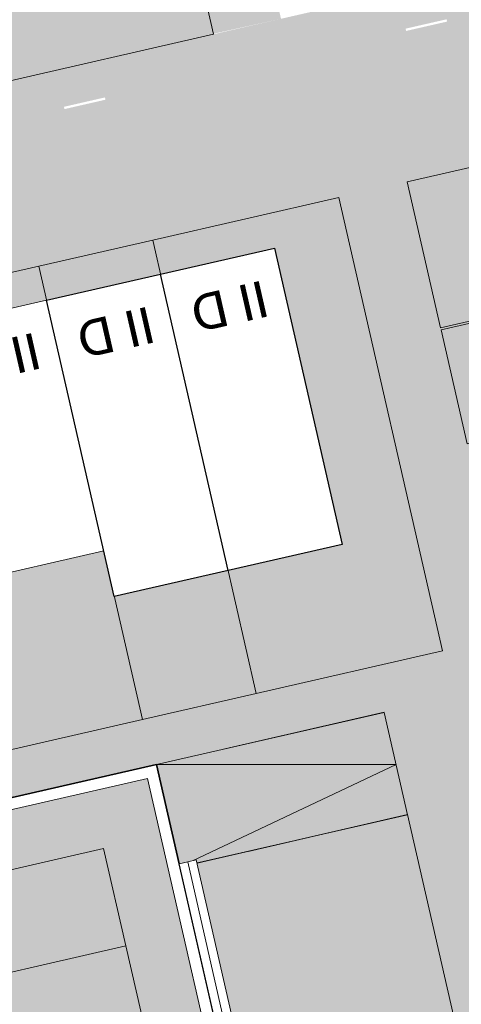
# Model space of a CAD drawing. Header units: metres. Extents: x -862 to 1262, y -354 to 644.
# Tile 266 of 315: x 160 to 178, y 37 to 79. Entities that reach past the tile are written whole.
import ezdxf

# ---------------------------------------------------------------- set-up
doc = ezdxf.new("R2010")
doc.units = ezdxf.units.M
doc.header["$LTSCALE"] = 0.5
doc.set_wipeout_variables(frame=1)
doc.layers.add('BPR_Verkehr_220520', color=7, linetype='Continuous')
doc.layers.add('DZH_Baufelder Ost_220610', color=7, linetype='Continuous')
doc.styles.add('Calibri Light', font='calibril.ttf')

# ---------------------------------------------------------------- blocks, each defined once
blk = doc.blocks.new('Slab (2D)-7')
at = {"color": 255, "linetype": 'Continuous', "lineweight": 9, "transparency": 33554687}
blk.add_wipeout([(5.999999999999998, 10.999999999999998), (5.999999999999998, 8.881784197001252e-16), (-2.2737367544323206e-13, -8.881784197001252e-16), (0, 10.999999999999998)], dxfattribs=at)
at = {"color": 7, "linetype": 'Continuous', "lineweight": 9, "transparency": 33554687}
for p, q in [((-4.678797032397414e-15, 9.399999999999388), (6, 9.39999999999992)), ((1.059003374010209e-13, 3.999999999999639), (6, 3.99999999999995)), ((1.055224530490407e-13, 3.999999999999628), (6, 3.999999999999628))]:
    blk.add_line(p, q, dxfattribs=at)
at = {"color": 8, "linetype": 'Continuous', "lineweight": 9, "true_color": 0x777777, "transparency": 33554687, "flags": 128}
blk.add_lwpolyline([(6, 11), (6, 0), (-2.275957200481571e-13, -9.509376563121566e-16), (-3.155443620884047e-29, 11)], close=True, dxfattribs=at)
at = {"color": 7, "linetype": 'Continuous', "lineweight": 9, "transparency": 33554687, "flags": 128}
blk.add_lwpolyline([(-1.047772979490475e-13, 11), (-2.275957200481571e-13, -9.50937656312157e-16), (6, 3.327716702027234e-16), (6, 11), (-1.049160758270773e-13, 11)], dxfattribs=at)
blk = doc.blocks.new('RH 6 x 11 - II (2D_3D) (2D)')
at = {"color": 8, "true_color": 0x777777, "transparency": 33554687}
blk.add_blockref('Slab (2D)-7', (0, 0), dxfattribs=at)
at = {"color": 255, "linetype": 'Continuous', "lineweight": 9, "transparency": 33554687}
blk.add_wipeout([(0, 11), (5.999999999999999, 11), (5.999999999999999, 0), (0, 0)], dxfattribs=at)
at = {"color": 253, "linetype": 'Continuous', "lineweight": 9, "transparency": 33554687, "flags": 128}
blk.add_lwpolyline([(0, 11), (6, 11), (6, 0), (0, 0)], close=True, dxfattribs=at)
at = {"color": 7, "transparency": 33554687, "insert": (2.405184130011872, 2.006361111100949), "char_height": 1.559479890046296, "width": 3.810368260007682, "attachment_point": 5, "line_spacing_factor": 1.163780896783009, "style": 'Calibri Light'}
blk.add_mtext('II D', dxfattribs=at)
blk = doc.blocks.new('Slab (2D)-6')
at = {"color": 255, "linetype": 'Continuous', "lineweight": 9, "transparency": 33554687}
blk.add_wipeout([(-2.291500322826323e-13, -8.881784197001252e-16), (-1.7763568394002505e-15, 12.999999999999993), (4.999999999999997, 12.999999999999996), (4.999999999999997, 8.881784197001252e-16)], dxfattribs=at)
at = {"color": 7, "linetype": 'Continuous', "lineweight": 9, "transparency": 33554687}
for p, q in [((0, 9.400000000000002), (5, 9.400000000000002)), ((-2.277216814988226e-13, 4), (5, 3.999999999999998))]:
    blk.add_line(p, q, dxfattribs=at)
at = {"color": 8, "linetype": 'Continuous', "lineweight": 9, "true_color": 0x777777, "transparency": 33554687, "flags": 128}
blk.add_lwpolyline([(-2.275957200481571e-13, -9.063735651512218e-16), (3.155443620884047e-29, 13), (5, 13), (5, 0)], close=True, dxfattribs=at)
at = {"color": 7, "linetype": 'Continuous', "lineweight": 9, "transparency": 33554687, "flags": 128}
blk.add_lwpolyline([(5, 0), (5, 13), (0, 13), (-2.275957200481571e-13, -9.063735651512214e-16), (5, 5.428454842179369e-16)], dxfattribs=at)
blk = doc.blocks.new('RH 5 x 13 - II (2D_3D) (2D)')
at = {"color": 8, "true_color": 0x777777, "transparency": 33554687}
blk.add_blockref('Slab (2D)-6', (0, 0), dxfattribs=at)
at = {"color": 255, "linetype": 'Continuous', "lineweight": 5, "transparency": 33554687}
blk.add_wipeout([(0, 13), (5, 13), (5, 0), (0, 0)], dxfattribs=at)
at = {"color": 7, "linetype": 'Continuous', "lineweight": 25, "transparency": 33554687, "flags": 128}
blk.add_lwpolyline([(0, 13), (5, 13), (5, 0), (0, 0)], close=True, dxfattribs=at)
at = {"color": 7, "transparency": 33554687, "insert": (2.405184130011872, 2.006361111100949), "char_height": 1.559479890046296, "width": 3.810368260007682, "attachment_point": 5, "line_spacing_factor": 1.163780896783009, "style": 'Calibri Light'}
blk.add_mtext('II D', dxfattribs=at)
blk = doc.blocks.new('VERKEHR-Stellplatz (2D)')
at = {"color": 255, "linetype": 'Continuous', "lineweight": 9, "transparency": 33554687}
blk.add_wipeout([(4.2, 1.8), (4.207362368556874, 1.7999096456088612), (4.214720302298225, 1.7996386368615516), (4.2220693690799, 1.7991871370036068), (4.229405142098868, 1.7985554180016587), (4.236723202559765, 1.7977438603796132), (4.244019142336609, 1.7967529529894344), (4.25128856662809, 1.795583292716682), (4.258527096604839, 1.7942355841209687), (4.265730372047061, 1.7927106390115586), (4.27289405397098, 1.7910093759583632), (4.2800138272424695, 1.7891328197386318), (4.287085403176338, 1.7870821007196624), (4.294104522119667, 1.784858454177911), (4.3010669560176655, 1.782463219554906), (4.307968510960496, 1.7798978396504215), (4.314805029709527, 1.7771638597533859), (4.321572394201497, 1.774262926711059), (4.328266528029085, 1.771196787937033), (4.334883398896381, 1.7679672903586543), (4.341419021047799, 1.7645763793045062), (4.347869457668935, 1.761026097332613), (4.354230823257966, 1.7573185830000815), (4.360499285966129, 1.7534560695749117), (4.36667106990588, 1.7494408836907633), (4.372742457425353, 1.7452754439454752), (4.37870979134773, 1.7409622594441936), (4.384569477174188, 1.7365039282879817), (4.390317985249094, 1.7319031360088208), (4.3959518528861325, 1.7271626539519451), (4.401467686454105, 1.7222853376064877), (4.4068621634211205, 1.7172741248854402), (4.412132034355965, 1.712132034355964), (4.41727412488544, 1.70686216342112), (4.422285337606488, 1.701467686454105), (4.427162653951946, 1.6959518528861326), (4.431903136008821, 1.6903179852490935), (4.436503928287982, 1.6845694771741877), (4.440962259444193, 1.6787097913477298), (4.445275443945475, 1.6727424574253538), (4.449440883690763, 1.6666710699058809), (4.453456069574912, 1.6604992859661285), (4.457318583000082, 1.6542308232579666), (4.4610260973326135, 1.647869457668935), (4.464576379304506, 1.6414190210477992), (4.467967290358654, 1.6348833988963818), (4.471196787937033, 1.6282665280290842), (4.4742629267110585, 1.6215723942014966), (4.477163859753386, 1.6148050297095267), (4.479897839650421, 1.6079685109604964), (4.482463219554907, 1.601066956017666), (4.484858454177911, 1.594104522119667), (4.487082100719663, 1.5870854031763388), (4.489132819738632, 1.580013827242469), (4.491009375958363, 1.5728940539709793), (4.492710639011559, 1.5657303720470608), (4.494235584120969, 1.5585270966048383), (4.495583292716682, 1.5512885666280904), (4.496752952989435, 1.5440191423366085), (4.497743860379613, 1.5367232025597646), (4.498555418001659, 1.5294051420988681), (4.499187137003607, 1.5220693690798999), (4.499638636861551, 1.5147203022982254), (4.499909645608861, 1.5073623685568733), (4.5, 1.4999999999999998), (4.5, 0.4999999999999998), (4.499909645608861, 0.4926376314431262), (4.499638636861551, 0.4852796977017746), (4.499187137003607, 0.4779306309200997), (4.498555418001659, 0.4705948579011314), (4.497743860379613, 0.463276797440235), (4.496752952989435, 0.455980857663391), (4.495583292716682, 0.44871143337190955), (4.494235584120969, 0.4414729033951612), (4.492710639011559, 0.4342696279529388), (4.491009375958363, 0.4271059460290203), (4.489132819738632, 0.4199861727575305), (4.487082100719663, 0.41291459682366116), (4.484858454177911, 0.40589547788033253), (4.482463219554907, 0.398933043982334), (4.479897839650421, 0.3920314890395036), (4.477163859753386, 0.3851949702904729), (4.4742629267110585, 0.378427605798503), (4.471196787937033, 0.37173347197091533), (4.467967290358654, 0.36511660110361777), (4.464576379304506, 0.3585809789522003), (4.4610260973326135, 0.3521305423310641), (4.457318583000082, 0.345769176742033), (4.453456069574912, 0.33950071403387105), (4.449440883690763, 0.3333289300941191), (4.445275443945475, 0.3272575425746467), (4.440962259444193, 0.32129020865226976), (4.436503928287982, 0.31543052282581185), (4.431903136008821, 0.30968201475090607), (4.427162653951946, 0.3040481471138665), (4.422285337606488, 0.2985323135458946), (4.41727412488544, 0.2931378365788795), (4.412132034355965, 0.2878679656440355), (4.4068621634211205, 0.28272587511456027), (4.401467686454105, 0.27771466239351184), (4.3959518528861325, 0.27283734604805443), (4.390317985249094, 0.2680968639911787), (4.384569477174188, 0.2634960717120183), (4.37870979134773, 0.2590377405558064), (4.372742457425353, 0.2547245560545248), (4.36667106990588, 0.25055911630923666), (4.360499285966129, 0.24654393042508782), (4.354230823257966, 0.24268141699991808), (4.347869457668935, 0.2389739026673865), (4.341419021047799, 0.23542362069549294), (4.334883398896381, 0.23203270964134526), (4.328266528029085, 0.22880321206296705), (4.321572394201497, 0.22573707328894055), (4.314805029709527, 0.22283614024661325), (4.307968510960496, 0.22010216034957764), (4.3010669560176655, 0.2175367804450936), (4.294104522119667, 0.21514154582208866), (4.287085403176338, 0.2129178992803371), (4.2800138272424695, 0.21086718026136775), (4.27289405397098, 0.20899062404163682), (4.265730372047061, 0.20728936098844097), (4.258527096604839, 0.20576441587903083), (4.25128856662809, 0.20441670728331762), (4.244019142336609, 0.20324704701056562), (4.236723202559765, 0.2022561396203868), (4.229405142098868, 0.2014445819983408), (4.2220693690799, 0.20081286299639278), (4.214720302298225, 0.200361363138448), (4.207362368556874, 0.20009035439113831), (4.2, 0.19999999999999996), (0.8, 0.19999999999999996), (0.7926376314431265, 0.20009035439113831), (0.7852796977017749, 0.200361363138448), (0.7779306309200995, 0.20081286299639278), (0.7705948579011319, 0.2014445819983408), (0.7632767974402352, 0.2022561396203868), (0.7559808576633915, 0.20324704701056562), (0.7487114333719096, 0.20441670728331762), (0.7414729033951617, 0.20576441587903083), (0.7342696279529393, 0.20728936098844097), (0.7271059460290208, 0.20899062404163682), (0.7199861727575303, 0.21086718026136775), (0.7129145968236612, 0.2129178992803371), (0.7058954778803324, 0.21514154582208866), (0.698933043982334, 0.2175367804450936), (0.6920314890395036, 0.22010216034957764), (0.6851949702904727, 0.22283614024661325), (0.6784276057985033, 0.22573707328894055), (0.6717334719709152, 0.22880321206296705), (0.665116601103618, 0.23203270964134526), (0.6585809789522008, 0.23542362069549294), (0.6521305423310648, 0.2389739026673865), (0.6457691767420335, 0.24268141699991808), (0.6395007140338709, 0.24654393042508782), (0.6333289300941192, 0.25055911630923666), (0.6272575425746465, 0.2547245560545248), (0.62129020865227, 0.2590377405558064), (0.6154305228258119, 0.2634960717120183), (0.6096820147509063, 0.2680968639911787), (0.6040481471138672, 0.27283734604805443), (0.5985323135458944, 0.27771466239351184), (0.59313783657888, 0.28272587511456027), (0.5878679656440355, 0.2878679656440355), (0.5827258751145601, 0.2931378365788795), (0.5777146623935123, 0.2985323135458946), (0.5728373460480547, 0.3040481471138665), (0.5680968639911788, 0.30968201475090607), (0.5634960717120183, 0.31543052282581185), (0.5590377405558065, 0.32129020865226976), (0.5547245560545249, 0.3272575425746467), (0.5505591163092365, 0.3333289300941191), (0.5465439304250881, 0.33950071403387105), (0.5426814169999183, 0.345769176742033), (0.5389739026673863, 0.3521305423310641), (0.5354236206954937, 0.3585809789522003), (0.5320327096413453, 0.36511660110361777), (0.5288032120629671, 0.37173347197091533), (0.5257370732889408, 0.378427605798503), (0.522836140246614, 0.3851949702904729), (0.5201021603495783, 0.3920314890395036), (0.5175367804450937, 0.398933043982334), (0.5151415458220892, 0.40589547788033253), (0.5129178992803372, 0.41291459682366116), (0.510867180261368, 0.4199861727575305), (0.5089906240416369, 0.4271059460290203), (0.5072893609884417, 0.4342696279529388), (0.5057644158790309, 0.4414729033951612), (0.5044167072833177, 0.44871143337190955), (0.5032470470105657, 0.455980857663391), (0.5022561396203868, 0.463276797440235), (0.5014445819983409, 0.4705948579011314), (0.5008128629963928, 0.4779306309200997), (0.5003613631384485, 0.4852796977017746), (0.5000903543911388, 0.4926376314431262), (0.5, 0.4999999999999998), (0.5, 1.4999999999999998), (0.5000903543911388, 1.5073623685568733), (0.5003613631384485, 1.5147203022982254), (0.5008128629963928, 1.5220693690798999), (0.5014445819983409, 1.5294051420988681), (0.5022561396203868, 1.5367232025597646), (0.5032470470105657, 1.5440191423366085), (0.5044167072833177, 1.5512885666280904), (0.5057644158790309, 1.5585270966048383), (0.5072893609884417, 1.5657303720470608), (0.5089906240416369, 1.5728940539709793), (0.510867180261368, 1.580013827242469), (0.5129178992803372, 1.5870854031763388), (0.5151415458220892, 1.594104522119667), (0.5175367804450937, 1.601066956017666), (0.5201021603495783, 1.6079685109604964), (0.522836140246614, 1.6148050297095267), (0.5257370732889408, 1.6215723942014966), (0.5288032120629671, 1.6282665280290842), (0.5320327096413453, 1.6348833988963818), (0.5354236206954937, 1.6414190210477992), (0.5389739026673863, 1.647869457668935), (0.5426814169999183, 1.6542308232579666), (0.5465439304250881, 1.6604992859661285), (0.5505591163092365, 1.6666710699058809), (0.5547245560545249, 1.6727424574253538), (0.5590377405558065, 1.6787097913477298), (0.5634960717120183, 1.6845694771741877), (0.5680968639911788, 1.6903179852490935), (0.5728373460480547, 1.6959518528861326), (0.5777146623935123, 1.701467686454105), (0.5827258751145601, 1.70686216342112), (0.5878679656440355, 1.712132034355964), (0.59313783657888, 1.7172741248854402), (0.5985323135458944, 1.7222853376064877), (0.6040481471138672, 1.7271626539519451), (0.6096820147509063, 1.7319031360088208), (0.6154305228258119, 1.7365039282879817), (0.62129020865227, 1.7409622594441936), (0.6272575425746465, 1.7452754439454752), (0.6333289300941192, 1.7494408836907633), (0.6395007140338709, 1.7534560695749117), (0.6457691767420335, 1.7573185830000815), (0.6521305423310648, 1.761026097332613), (0.6585809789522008, 1.7645763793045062), (0.665116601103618, 1.7679672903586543), (0.6717334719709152, 1.771196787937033), (0.6784276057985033, 1.774262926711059), (0.6851949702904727, 1.7771638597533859), (0.6920314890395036, 1.7798978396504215), (0.698933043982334, 1.782463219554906), (0.7058954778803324, 1.784858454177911), (0.7129145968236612, 1.7870821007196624), (0.7199861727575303, 1.7891328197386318), (0.7271059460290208, 1.7910093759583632), (0.7342696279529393, 1.7927106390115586), (0.7414729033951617, 1.7942355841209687), (0.7487114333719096, 1.795583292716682), (0.7559808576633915, 1.7967529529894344), (0.7632767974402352, 1.7977438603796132), (0.7705948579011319, 1.7985554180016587), (0.7779306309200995, 1.7991871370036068), (0.7852796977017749, 1.7996386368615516), (0.7926376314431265, 1.7999096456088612), (0.8, 1.8)], dxfattribs=at)
at = {"color": 252, "linetype": 'Continuous', "lineweight": 9, "transparency": 33554687, "flags": 128}
blk.add_lwpolyline([(0.5, 1.5, -0.414213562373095), (0.8, 1.8), (4.2, 1.8, -0.414213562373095), (4.5, 1.5), (4.5, 0.5, -0.414213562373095), (4.2, 0.2), (0.8, 0.2, -0.414213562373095), (0.5, 0.5)], format="xyb", close=True, dxfattribs=at)
blk = doc.blocks.new('Group')
at = {"color": 251, "linetype": 'Continuous', "lineweight": 18, "true_color": 0x4f4f4f, "transparency": 33554687}
for p, q in [((186.1771831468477, -85.06074774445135, 8.7), (193.0003427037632, -83.48354233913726, 8.7)), ((187.1787773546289, -89.4436297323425, 8.7), (193.9989605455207, -87.86711232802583, 8.7))]:
    blk.add_line(p, q, dxfattribs=at)
at = {"color": 7, "transparency": 33554687}
for p, rotation in [((182.2613288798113, -95.91410036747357, 8.7), 73.01566470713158), ((177.5361836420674, -97.00634689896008, 8.7), 73.01566470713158), ((180.3485595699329, -95.32987988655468, 8.7), 253.0156647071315)]:
    blk.add_blockref('VERKEHR-Stellplatz (2D)', p, dxfattribs=dict(at, rotation=rotation))
at = {"color": 7, "transparency": 33554687, "rotation": 253.0156647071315}
blk.add_blockref('VERKEHR-Stellplatz (2D)', (183.3861529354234, -94.6277214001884, 8.7), dxfattribs=at)
at = {"color": 255, "linetype": 'Continuous', "lineweight": 18, "transparency": 33554687}
blk.add_wipeout([(179.7277967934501, -91.02906521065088), (181.16237377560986, -91.46723057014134), (178.15694641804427, -101.3071615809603), (176.7223694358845, -100.86899622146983)], dxfattribs=at).translate(0, 0, 8.7)
at = {"color": 251, "linetype": 'Continuous', "lineweight": 18, "true_color": 0x4f4f4f, "transparency": 33554687, "flags": 128}
blk.add_lwpolyline([(179.7277967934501, -91.0290652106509), (181.1623737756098, -91.46723057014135), (178.1569464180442, -101.3071615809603), (176.7223694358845, -100.8689962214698)], close=True, dxfattribs=at)
blk = doc.blocks.new('Group-2')
at = {"color": 253, "linetype": 'Continuous', "lineweight": 18, "true_color": 0x999999, "transparency": 33554687, "flags": 128}
blk.add_lwpolyline([(183.2516574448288, -85.72506425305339), (193.0003427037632, -83.4972546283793), (194.0028570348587, -87.88416299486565), (184.2541717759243, -90.11197261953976)], close=True, dxfattribs=at)
blk.add_lwpolyline([(183.2516574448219, -85.72506425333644), (193.5094509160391, -85.72506425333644), (184.2541717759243, -90.11197261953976)], dxfattribs=at)
blk = doc.blocks.new('Group-3')
at = {"color": 7, "transparency": 33554687}
blk.add_blockref('Group', (0, 0), dxfattribs=at)
at = {"color": 255, "linetype": 'Continuous', "lineweight": 35, "transparency": 33554623}
blk.add_wipeout([(136.2695226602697, -96.46585145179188), (183.2525775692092, -85.72909063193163), (187.39304901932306, -103.8474040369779), (140.40999411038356, -114.58416485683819)], dxfattribs=at).translate(0, 0, 8.7)
at = {"linetype": 'Continuous', "lineweight": 0, "transparency": 33554544}
blk.add_hatch(color=7, dxfattribs=at).paths.add_polyline_path([(184.8137444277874, -89.15678873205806), (193.9675712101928, -87.72975554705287), (184.9632823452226, -89.81115258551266), (184.22445550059, -89.9819369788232), (183.2516574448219, -85.72506425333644), (136.2695226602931, -96.46585145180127), (136.863541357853, -95.66140021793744), (183.8465962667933, -84.9246393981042)])
at = {"linetype": 'Continuous', "lineweight": 0, "transparency": 33554687}
blk.add_hatch(color=254, dxfattribs=at).paths.add_polyline_path([(136.8683474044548, -96.84189523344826), (182.8765337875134, -86.32791537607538), (186.7942242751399, -103.4713602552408), (140.7860378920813, -113.9853401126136)])
at = {"linetype": 'Continuous', "lineweight": 0, "transparency": 33554623}
blk.add_hatch(color=9, dxfattribs=at).paths.add_polyline_path([(172.1718750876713, -91.33863634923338), (180.996314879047, -89.32203909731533), (181.9481736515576, -93.48728350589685), (173.1237338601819, -95.5038807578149)])
at = {"linetype": 'Continuous', "lineweight": 0, "transparency": 33554559}
blk.add_hatch(color=9, dxfattribs=at).paths.add_polyline_path([(173.1237338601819, -95.5038807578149), (174.2008988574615, -100.2174534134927), (183.0253386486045, -98.2008561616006), (181.9481736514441, -93.4872835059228)])
at = {"color": 252, "linetype": 'Continuous', "lineweight": 35, "true_color": 0x989898, "transparency": 33554687, "flags": 128}
blk.add_lwpolyline([(136.2695226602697, -96.4658514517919), (183.2525775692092, -85.72909063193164), (187.393049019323, -103.8474040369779), (140.4099941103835, -114.5841648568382)], close=True, dxfattribs=at)
at = {"color": 255, "linetype": 'Continuous', "lineweight": 18, "transparency": 33554687, "flags": 128}
for points in [[(136.8683474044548, -96.84189523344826), (182.8765337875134, -86.32791537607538), (186.7942242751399, -103.4713602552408), (140.7860378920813, -113.9853401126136)], [(172.1718750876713, -91.33863634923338), (180.996314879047, -89.32203909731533), (181.9481736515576, -93.48728350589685), (173.1237338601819, -95.5038807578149)], [(173.1237338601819, -95.5038807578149), (174.2008988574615, -100.2174534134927), (183.0253386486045, -98.2008561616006), (181.9481736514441, -93.4872835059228)]]:
    blk.add_lwpolyline(points, close=True, dxfattribs=at)
at = {"color": 253, "true_color": 0x999999, "transparency": 33554687}
blk.add_blockref('Group-2', (0, 0), dxfattribs=at)
at = {"color": 255, "linetype": 'Continuous', "lineweight": 9, "transparency": 33554544}
blk.add_wipeout([(186.37658291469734, -99.39944401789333), (186.74599633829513, -99.31405182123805), (184.5938689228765, -89.89654478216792), (184.22445550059, -89.9819369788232)], dxfattribs=at).translate(0, 0, 8.7)
at = {"color": 7, "linetype": 'Continuous', "lineweight": 9, "transparency": 33554544, "flags": 128}
blk.add_lwpolyline([(186.3765829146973, -99.39944401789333), (186.7459963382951, -99.31405182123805), (184.5938689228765, -89.89654478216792), (184.22445550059, -89.9819369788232)], close=True, dxfattribs=at)
at = {"color": 255, "linetype": 'Continuous', "lineweight": 9, "transparency": 33554544}
blk.add_wipeout([(184.5938689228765, -89.89654478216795), (186.74599633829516, -99.31405182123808), (187.11540976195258, -99.2286596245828), (184.96328234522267, -89.81115258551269)], dxfattribs=at).translate(0, 0, 8.7)
at = {"color": 7, "linetype": 'Continuous', "lineweight": 9, "transparency": 33554544, "flags": 128}
blk.add_lwpolyline([(184.5938689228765, -89.89654478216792), (186.7459963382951, -99.31405182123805), (187.1154097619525, -99.22865962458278), (184.9632823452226, -89.81115258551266)], close=True, dxfattribs=at)

msp = doc.modelspace()

# ---------------------------------------------------------------- hatches: boundary and pattern name
at = {"layer": 'DZH_Baufelder Ost_220610', "linetype": 'Continuous', "lineweight": 0, "true_color": 0xfff9e0, "transparency": 33554687}
msp.add_hatch(color=7, dxfattribs=at).paths.add_polyline_path([(161.2056436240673, 107.1870071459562), (167.8708279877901, 78.08721179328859), (170.7698592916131, 78.7280742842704), (160.9405353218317, 121.7163392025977), (185.952601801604, 127.4382093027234), (184.9499158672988, 131.82507625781), (146.2740646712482, 122.9736089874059), (146.2742542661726, 122.9727862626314), (137.4814435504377, 120.9613042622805), (132.2242172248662, 143.7746501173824), (129.299633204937, 143.1061914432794), (134.5558838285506, 120.2970795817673), (99.46244584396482, 112.2689505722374), (103.6034319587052, 93.99346555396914)])
at = {"layer": 'DZH_Baufelder Ost_220610', "linetype": 'Continuous', "lineweight": 0, "true_color": 0xdce9e4, "transparency": 33554687}
for points in [[(158.6576736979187, 75.95964816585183), (167.8755630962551, 78.06653860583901), (162.2674585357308, 102.5511869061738), (153.0505327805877, 100.4400892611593)], [(165.2772824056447, 69.2663532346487), (173.251211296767, 71.08891736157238), (177.6858729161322, 51.68675976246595), (169.7119440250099, 49.86419563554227)], [(178.7381089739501, 60.54649582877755), (203.5364725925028, 66.21454335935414), (202.4223765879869, 71.08884229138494), (177.624204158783, 65.42083846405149)], [(160.4042367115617, 68.15254366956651), (165.2772824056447, 69.26635323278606), (169.7119440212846, 49.86419563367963), (164.8388983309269, 48.75038607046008)], [(151.6308830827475, 66.14725871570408), (160.4042367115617, 68.15254366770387), (164.8388983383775, 48.75038607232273), (156.0655447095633, 46.74510112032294)]]:
    msp.add_hatch(color=254, dxfattribs=at).paths.add_polyline_path(points)
h = msp.add_hatch(color=254, dxfattribs=at)
edge = h.paths.add_edge_path()
edge.add_arc((197.5898849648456, 72.0358515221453), 4.499989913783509, 12.87461923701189, 57.87472560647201)
edge.add_arc((197.5898768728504, 72.03584995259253), 4.499995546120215, 57.87464897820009, 102.8746959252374)
edge.add_line((196.5871896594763, 76.42271423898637), (176.1761310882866, 71.75745277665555))
edge.add_line((176.1761310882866, 71.75745277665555), (177.6024886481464, 65.51584633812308))
edge.add_line((177.6024886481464, 65.51584633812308), (202.4006610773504, 71.18385016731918))
edge.add_line((202.4006610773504, 71.18385016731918), (201.9767451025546, 73.03853160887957))
at = {"layer": 'DZH_Baufelder Ost_220610', "linetype": 'Continuous', "lineweight": 0, "true_color": 0xfff9e0, "transparency": 33554687}
h = msp.add_hatch(color=7, dxfattribs=at)
h.paths.add_polyline_path([(121.0956674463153, 15.58191771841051), (210.4425111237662, 35.99982567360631), (208.8841612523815, 42.81778668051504), (184.0850216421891, 37.14889204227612), (176.1761310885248, 71.75745277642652), (173.2512112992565, 71.08891735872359), (177.6858729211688, 51.68675976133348), (116.0590799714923, 37.6010081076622)])
h.paths.add_polyline_path([(169.5810136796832, 28.71421663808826), (122.5927569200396, 17.97432764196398), (118.4520743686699, 36.09386261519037), (118.4507506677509, 36.09608415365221), (165.4351292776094, 46.83062343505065)])
at = {"layer": 'DZH_Baufelder Ost_220610', "linetype": 'Continuous', "lineweight": 0, "true_color": 0xc4dad2, "transparency": 33554687}
msp.add_hatch(color=254, dxfattribs=at).paths.add_polyline_path([(176.1815165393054, 44.69260778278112), (166.438395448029, 42.44042510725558), (166.2343085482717, 43.33349017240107), (165.434159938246, 46.83486518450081), (118.4507506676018, 36.09608415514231), (122.5927569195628, 17.9743276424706), (169.5810136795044, 28.71421664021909), (168.555266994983, 33.15167825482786), (178.3042906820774, 35.40522534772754)])

# ---------------------------------------------------------------- linework, layer by layer
at = {"layer": 'BPR_Verkehr_220520', "color": 9, "linetype": 'Continuous', "true_color": 0xb8d2a6, "transparency": 33554687}
for points in [[(176.1249197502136, 78.20821545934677, 60), (176.5259943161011, 76.45346784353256, 60), (177.8796673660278, 78.60929002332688, 60), (178.2807419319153, 76.8545424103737, 60)], [(161.5020229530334, 74.8659274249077, 60), (161.9030975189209, 73.11117980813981, 60), (163.2567705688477, 75.2670019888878, 60), (163.6578451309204, 73.51225437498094, 60)]]:
    msp.add_solid(points, dxfattribs=at)
at = {"layer": 'DZH_Baufelder Ost_220610', "color": 255, "linetype": 'Continuous', "lineweight": 18, "transparency": 33554687, "flags": 128}
for points in [[(158.6576736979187, 75.95964816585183), (167.8755630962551, 78.06653860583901), (162.2674585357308, 102.5511869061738), (153.0505327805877, 100.4400892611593)], [(165.2772824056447, 69.2663532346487), (173.251211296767, 71.08891736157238), (177.6858729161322, 51.68675976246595), (169.7119440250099, 49.86419563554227)], [(178.7381089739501, 60.54649582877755), (203.5364725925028, 66.21454335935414), (202.4223765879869, 71.08884229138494), (177.624204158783, 65.42083846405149)], [(160.4042367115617, 68.15254366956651), (165.2772824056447, 69.26635323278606), (169.7119440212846, 49.86419563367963), (164.8388983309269, 48.75038607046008)], [(151.6308830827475, 66.14725871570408), (160.4042367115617, 68.15254366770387), (164.8388983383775, 48.75038607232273), (156.0655447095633, 46.74510112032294)], [(176.1815165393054, 44.69260778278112), (166.438395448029, 42.44042510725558), (166.2343085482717, 43.33349017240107), (165.434159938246, 46.83486518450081), (118.4507506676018, 36.09608415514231), (122.5927569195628, 17.9743276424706), (169.5810136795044, 28.71421664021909), (168.555266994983, 33.15167825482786), (178.3042906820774, 35.40522534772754)]]:
    msp.add_lwpolyline(points, close=True, dxfattribs=at)
at = {"layer": 'DZH_Baufelder Ost_220610', "color": 255, "linetype": 'Continuous', "lineweight": 18, "transparency": 33554687, "elevation": -12285434.42021632, "flags": 128}
msp.add_lwpolyline([(201.9767451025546, 73.03853160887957, 0.1989128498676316), (199.982854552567, 75.84683640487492, 0.198912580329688), (196.5871896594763, 76.42271423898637), (176.1761310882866, 71.75745277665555), (177.6024886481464, 65.51584633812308), (202.4006610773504, 71.18385016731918)], format="xyb", close=True, dxfattribs=at)
at = {"layer": 'DZH_Baufelder Ost_220610', "color": 252, "linetype": 'Continuous', "true_color": 0x8ea381, "transparency": 33554687}
for points in [[(161.816442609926, 101.832895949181), (162.2673388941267, 102.5517092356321), (167.1972154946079, 78.34076411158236), (167.7820702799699, 78.47472261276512)], [(162.2673388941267, 102.5517092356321), (161.816442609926, 101.832895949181), (167.7820702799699, 78.47472261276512), (167.1972154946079, 78.34076411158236)], [(176.8949468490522, 71.30528831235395), (176.1763802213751, 71.75643991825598), (196.7205692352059, 75.83952118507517), (196.5867997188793, 76.42441922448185)], [(176.1763802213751, 71.75643991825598), (176.8949468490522, 71.30528831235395), (196.5867997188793, 76.42441922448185), (196.7205692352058, 75.83952118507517)], [(184.5362278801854, 37.86776166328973), (184.0850267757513, 37.14894690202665), (176.8949468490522, 71.30528831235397), (176.1763802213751, 71.75643991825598)], [(184.0850267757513, 37.14894690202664), (184.5362278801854, 37.86776166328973), (176.1763802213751, 71.75643991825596), (176.8949468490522, 71.30528831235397)], [(177.6910499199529, 65.12838052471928), (177.557358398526, 65.71329639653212), (201.9041687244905, 70.66266134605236), (201.7705399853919, 71.24759156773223)], [(177.557358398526, 65.71329639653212), (177.6910499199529, 65.12838052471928), (201.7705399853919, 71.24759156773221), (201.9041687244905, 70.66266134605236)], [(89.97129959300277, 51.43399608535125), (89.83757779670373, 52.01890503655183), (172.7999987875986, 70.37028081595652), (173.2512162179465, 71.08891848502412)], [(89.83757779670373, 52.01890503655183), (89.97129959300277, 51.43399608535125), (173.2512162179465, 71.08891848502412), (172.7999987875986, 70.37028081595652)], [(172.7999987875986, 70.3702808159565), (173.2512162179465, 71.08891848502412), (176.9672704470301, 52.1379852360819), (177.6858778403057, 51.68676088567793)], [(173.2512162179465, 71.08891848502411), (172.7999987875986, 70.3702808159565), (177.6858778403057, 51.68676088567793), (176.9672704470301, 52.13798523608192)], [(170.0044019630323, 49.9310413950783), (169.4194860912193, 49.7973498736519), (165.7035227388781, 68.74788553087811), (165.1186137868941, 68.61416373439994)], [(169.4194860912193, 49.7973498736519), (170.0044019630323, 49.9310413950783), (165.1186137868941, 68.61416373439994), (165.7035227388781, 68.74788553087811)], [(160.2456257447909, 67.50010194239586), (160.830534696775, 67.633823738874), (164.5464403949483, 48.6835403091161), (165.1313562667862, 48.81723183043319)], [(160.830534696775, 67.633823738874), (160.245625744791, 67.50010194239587), (165.1313562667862, 48.81723183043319), (164.5464403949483, 48.6835403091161)], [(176.9672704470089, 52.13798523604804), (177.685877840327, 51.68676088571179), (115.6292432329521, 38.11823542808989), (115.7629347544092, 37.53331955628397)], [(177.685877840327, 51.68676088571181), (176.9672704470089, 52.13798523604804), (115.7629347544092, 37.53331955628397), (115.6292432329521, 38.11823542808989)]]:
    msp.add_solid(points, dxfattribs=at)

# ---------------------------------------------------------------- next in the draw order: block references
at = {"layer": 'DZH_Baufelder Ost_220610', "color": 7, "transparency": 33554687, "rotation": 192.8767265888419}
msp.add_blockref('RH 6 x 11 - II (2D_3D) (2D)', (160.7387965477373, 66.69113871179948, 8.7), dxfattribs=at)
at = {"layer": 'DZH_Baufelder Ost_220610', "color": 7, "transparency": 33554687}
msp.add_blockref('Group-3', (-17.81744829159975, 132.5597140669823), dxfattribs=at)

# ---------------------------------------------------------------- next in the draw order: block references
at = {"layer": 'DZH_Baufelder Ost_220610', "color": 7, "transparency": 33554687, "rotation": 192.8767265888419}
msp.add_blockref('RH 5 x 13 - II (2D_3D) (2D)', (165.613055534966, 67.80540947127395, 8.7), dxfattribs=at)

# ---------------------------------------------------------------- next in the draw order: block references
msp.add_blockref('RH 5 x 13 - II (2D_3D) (2D)', (170.4873145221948, 68.91968023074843, 8.7), dxfattribs=at)

# ---------------------------------------------------------------- next in the draw order: hatches: boundary and pattern name
at = {"layer": 'BPR_Verkehr_220520', "linetype": 'Continuous', "lineweight": 0, "true_color": 0xece5cf, "transparency": 33554687}
h = msp.add_hatch(color=254, dxfattribs=at)
edge = h.paths.add_edge_path()
edge.add_line((71.3696840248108, 129.8654103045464), (72.92951305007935, 130.2219332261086))
edge.add_line((72.92951305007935, 130.2219332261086), (175.3496440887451, 153.6316299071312))
edge.add_line((175.3496440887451, 153.6316299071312), (175.3496440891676, 153.6316299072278))
edge.add_arc((176.3523305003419, 149.2447608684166), 4.50000000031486, 12.874672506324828, 102.87467248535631, ccw=False)
edge.add_line((180.7391995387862, 150.2474472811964), (180.7391995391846, 150.2474472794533))
edge.add_line((180.7391995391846, 150.2474472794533), (194.7768093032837, 88.83128074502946))
edge.add_line((194.7768093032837, 88.83128074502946), (194.7768093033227, 88.83128074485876))
edge.add_arc((190.3899402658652, 87.82859433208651), 4.499999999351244, -77.12532749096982, 12.874672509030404, ccw=False)
edge.add_line((191.3926266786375, 83.44172529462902), (191.3926266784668, 83.44172529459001))
edge.add_line((191.3926266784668, 83.44172529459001), (88.58540837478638, 59.94355386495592))
edge.add_line((88.58540837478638, 59.94355386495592), (87.02557935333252, 59.58703094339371))
edge.add_line((87.02557935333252, 59.58703094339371), (88.93328751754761, 58.38180532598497))
edge.add_line((88.93328751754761, 58.38180532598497), (91.3131781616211, 58.92576594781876))
edge.add_line((91.3131781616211, 58.92576594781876), (193.6988570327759, 82.32758805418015))
edge.add_line((193.6988570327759, 82.32758805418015), (198.5731559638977, 83.44168406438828))
edge.add_line((198.5731559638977, 83.44168406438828), (181.8171518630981, 156.7511399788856))
edge.add_line((181.8171518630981, 156.7511399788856), (177.9177127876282, 155.8598631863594))
edge.add_line((177.9177127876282, 155.8598631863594), (75.506228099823, 132.4521427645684))
edge.add_line((75.506228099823, 132.4521427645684), (72.58157461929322, 131.7836682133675))
edge.add_line((72.58157461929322, 131.7836682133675), (71.3696840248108, 129.8654103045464))
at = {"layer": 'BPR_Verkehr_220520', "linetype": 'Continuous', "lineweight": 0, "true_color": 0xe4e6e5, "transparency": 33554687}
msp.add_hatch(color=254, dxfattribs=at).paths.add_polyline_path([(91.8579409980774, 59.05027987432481), (92.90346607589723, 54.35698022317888), (92.90162287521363, 54.36504441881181), (194.7683892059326, 77.64826108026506), (193.6988569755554, 82.32758803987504), (192.4802822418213, 82.04906403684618), (192.502564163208, 81.95157805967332), (192.9036387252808, 80.19683044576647), (191.1488911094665, 79.79575587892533), (190.7478165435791, 81.55050349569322), (190.7255346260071, 81.6479894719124), (177.8573854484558, 78.70677600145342), (177.8796673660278, 78.60929002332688), (178.2807419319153, 76.8545424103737), (176.5259943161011, 76.45346784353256), (176.1249197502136, 78.20821545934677), (176.1026378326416, 78.30570143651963), (163.2344886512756, 75.36448796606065), (163.2567705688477, 75.2670019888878), (163.6578451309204, 73.51225437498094), (161.9030975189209, 73.11117980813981), (161.5020229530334, 74.8659274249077), (161.4797410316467, 74.96341340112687), (148.6115918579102, 72.02219993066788), (148.6338737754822, 71.92471395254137), (149.0349483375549, 70.16996633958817), (147.2802007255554, 69.76889177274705), (146.8791261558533, 71.52363938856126), (146.8568442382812, 71.62112536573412), (133.9886950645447, 68.6799118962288), (134.0109769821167, 68.58242591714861), (134.4120515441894, 66.82767830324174), (132.6573039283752, 66.42660373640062), (132.2562293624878, 68.18135135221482), (132.2339474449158, 68.27883733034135), (119.3657982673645, 65.33762386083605), (119.3880801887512, 65.24013788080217), (119.789154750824, 63.48539026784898), (118.0344071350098, 63.08431570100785), (117.6333325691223, 64.83906331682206), (117.6110506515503, 64.93654929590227), (104.7429014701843, 61.9953358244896), (104.7651833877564, 61.89784984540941), (105.1662579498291, 60.14310223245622), (103.4115103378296, 59.7420276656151), (103.0104357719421, 61.49677528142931), (102.9881538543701, 61.59426125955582)])
at = {"layer": 'BPR_Verkehr_220520', "linetype": 'Continuous', "lineweight": 0, "true_color": 0xece5cf, "transparency": 33554687}
msp.add_hatch(color=254, dxfattribs=at).paths.add_polyline_path([(92.35874771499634, 54.2324764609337), (89.97881259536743, 53.68850567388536), (88.77318759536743, 51.78016534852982), (195.1248999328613, 76.08848542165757), (194.7683892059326, 77.64826108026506), (92.35690451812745, 54.2405406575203)])

# ---------------------------------------------------------------- next in the draw order: linework, layer by layer
at = {"layer": 'DZH_Baufelder Ost_220610', "color": 252, "linetype": 'Continuous', "true_color": 0x8ea381, "transparency": 33554687}
for points in [[(167.7418715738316, 78.65145447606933), (167.8755630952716, 78.0665386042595), (88.55655269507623, 60.55243157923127), (88.10224830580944, 59.83312019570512)], [(167.8755630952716, 78.0665386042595), (167.7418715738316, 78.65145447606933), (88.10224830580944, 59.83312019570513), (88.55655269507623, 60.55243157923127)]]:
    msp.add_solid(points, dxfattribs=at)

doc.saveas('drawing.dxf')
